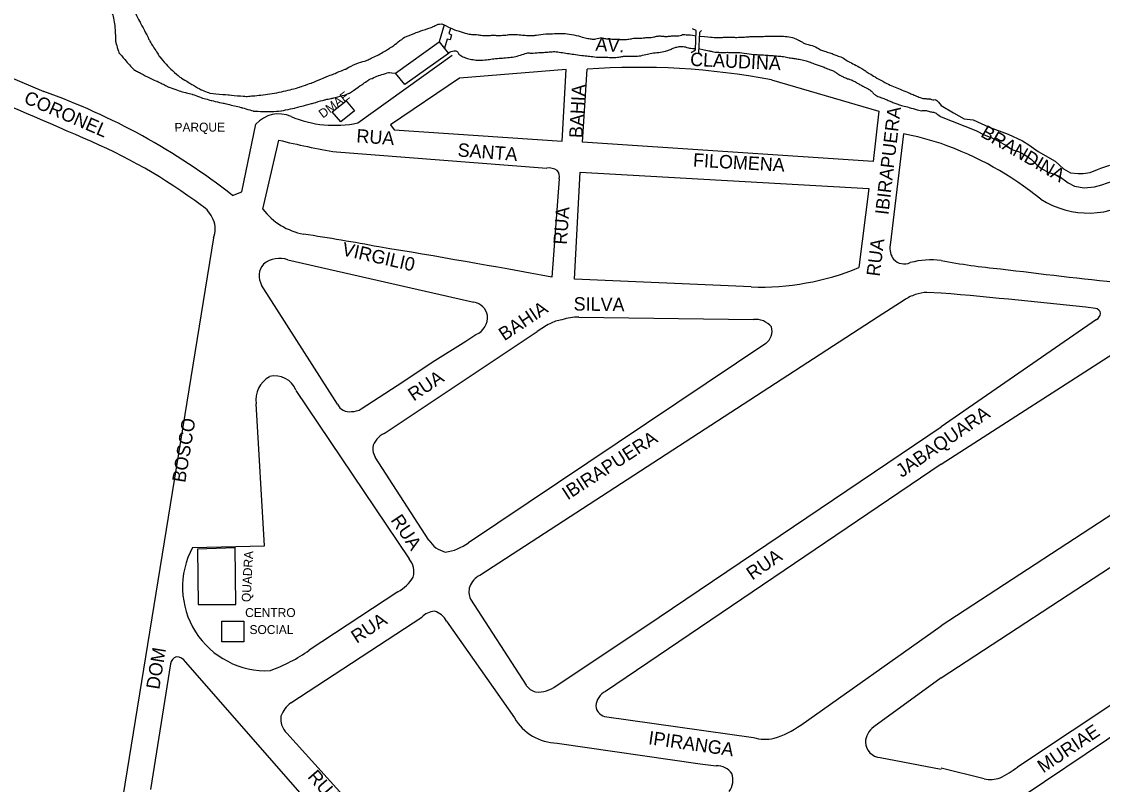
# Model space of a CAD drawing. Extents: x 325709 to 364434, y 7573432 to 7597073.
# Drawn here: x 341270.3 to 341753.5, y 7589108.8 to 7589450 of the extents above; entities that cross this region are included whole.
import ezdxf

# ---------------------------------------------------------------- set-up
doc = ezdxf.new("R2010")
doc.units = 0
for name, color, linetype in [('EDIFEXISTENT', 7, 'Continuous'), ('EDIFIDENTIF', 7, 'Continuous'), ('EDIFOBRAEXIS', 7, 'Continuous'), ('LOGRADOURO', 7, 'Continuous'), ('LOGRADOURO_TEXTO', 7, 'Continuous')]:
    doc.layers.add(name, color=color, linetype=linetype)

msp = doc.modelspace()

# ---------------------------------------------------------------- linework, layer by layer
at = {"layer": 'EDIFEXISTENT'}
for p, q in [((341459.12, 7589448.63), (341456.95, 7589440.9)), ((341461.98, 7589446.97), (341461.32, 7589444.71)), ((341571.87, 7589446.03), (341570.23, 7589446.81)), ((341571.58, 7589437.34), (341571.87, 7589446.03)), ((341573.34, 7589445.08), (341572.87, 7589436.16)), ((341574.25, 7589445.99), (341573.34, 7589445.08)), ((341437.48, 7589426.89), (341456.95, 7589440.9)), ((341456.95, 7589440.9), (341461.08, 7589435.79)), ((341460.49, 7589442.2), (341459.41, 7589438.18)), ((341461.83, 7589441.82), (341460.49, 7589442.2)), ((341461.32, 7589444.71), (341462.54, 7589444.13)), ((341462.54, 7589444.13), (341461.83, 7589441.82)), ((341461.08, 7589435.79), (341441.64, 7589421.88)), ((341569.68, 7589436.14), (341571.58, 7589437.34)), ((341572.87, 7589436.16), (341573.89, 7589435.5)), ((341441.64, 7589421.88), (341437.48, 7589426.89)), ((341409.18, 7589409.69), (341415.32, 7589414.6)), ((341415.32, 7589414.6), (341419.03, 7589410.15)), ((341412.99, 7589405.12), (341409.18, 7589409.69)), ((341419.03, 7589410.15), (341412.99, 7589405.12)), ((341348.91, 7589214.16), (341365.71, 7589214.72)), ((341348.91, 7589214.16), (341349.21, 7589189.21)), ((341366.11, 7589189.22), (341365.71, 7589214.72)), ((341349.21, 7589189.21), (341366.11, 7589189.22)), ((341359.75, 7589181.77), (341369.54, 7589181.77)), ((341359.79, 7589172.58), (341359.75, 7589181.77)), ((341369.54, 7589181.77), (341369.54, 7589172.58)), ((341369.54, 7589172.58), (341359.79, 7589172.58))]:
    msp.add_line(p, q, dxfattribs=at)
at = {"layer": 'EDIFOBRAEXIS'}
msp.add_line((341458.18, 7589449.06), (341459.12, 7589448.63), dxfattribs=at)
for points in [[(341681.39, 7589412.42), (341686.97, 7589409.25), (341691.71, 7589406.46), (341695.78, 7589406.02), (341702.86, 7589402.83), (341711.36, 7589399.68), (341717.73, 7589396.6), (341720.55, 7589394.9), (341724.75, 7589391.95), (341732.33, 7589387.62), (341736.13, 7589384.11), (341739.3, 7589382.31), (341742.74, 7589382.02), (341744.9, 7589382.05), (341748.1, 7589382.49), (341751.28, 7589383.83), (341752.78, 7589384.45), (341756.9, 7589385.85)], [(341681.39, 7589407.44), (341696.93, 7589401.26), (341700.69, 7589399.37), (341704.09, 7589397.96), (341706.52, 7589396.75), (341710.74, 7589394.46), (341713.05, 7589392.86), (341716.67, 7589391.55), (341719.28, 7589390.08), (341721.74, 7589388.26), (341724.26, 7589385.95), (341726.49, 7589384.14), (341729.33, 7589382.63), (341732.01, 7589381.72), (341734.19, 7589380.8), (341738.16, 7589377.9), (341741, 7589376.41), (341745.38, 7589375.62), (341750, 7589376.14), (341753.27, 7589376.96), (341758.26, 7589378.83)]]:
    msp.add_lwpolyline(points, dxfattribs=at)
for points in [[(341259.39, 7589501.91), (341260.76, 7589500.02), (341260.76, 7589500.02), (341262.3, 7589498.38), (341262.3, 7589498.38), (341264.97, 7589496.47), (341264.97, 7589496.47), (341264.97, 7589496.47), (341268.94, 7589492.69), (341268.94, 7589492.69), (341271.12, 7589490.21), (341271.12, 7589490.21), (341273.75, 7589488.57), (341273.75, 7589488.57), (341273.75, 7589488.57), (341273.75, 7589488.57), (341275.7, 7589487.06), (341275.7, 7589487.06), (341280.23, 7589484.74), (341280.23, 7589484.74), (341284.59, 7589481.76), (341284.59, 7589481.76), (341284.59, 7589481.76), (341287.99, 7589478.4), (341287.99, 7589478.4), (341292.37, 7589474.03), (341292.37, 7589474.03), (341295.79, 7589471.1), (341295.79, 7589471.1), (341300.55, 7589468.13), (341300.55, 7589468.13), (341300.55, 7589468.13), (341300.55, 7589468.13), (341304.66, 7589464.09), (341304.66, 7589464.09), (341307.63, 7589458.93), (341307.63, 7589458.93), (341309.05, 7589456.48), (341309.05, 7589456.48), (341310.8, 7589453.62), (341310.8, 7589453.62), (341311.85, 7589449.63), (341312.03, 7589446.59), (341312.03, 7589446.59), (341312.29, 7589440.84), (341312.29, 7589440.84), (341313.79, 7589436.03), (341313.79, 7589436.03), (341313.79, 7589436.03), (341317.6, 7589431.63), (341317.6, 7589431.63), (341317.6, 7589431.63), (341320.41, 7589428.52), (341320.41, 7589428.52), (341322.94, 7589427.21), (341322.94, 7589427.21), (341327.96, 7589424.46), (341331.38, 7589423.07), (341331.38, 7589423.07), (341331.38, 7589423.07), (341332.9, 7589422.32), (341335.4, 7589421.01), (341335.4, 7589421.01), (341335.4, 7589421.01), (341335.4, 7589421.01), (341339.43, 7589419.45), (341342.09, 7589418.59), (341342.09, 7589418.59), (341346.62, 7589417.49), (341346.62, 7589417.49), (341346.62, 7589417.49), (341346.62, 7589417.49), (341351.27, 7589415.77), (341351.27, 7589415.77), (341351.27, 7589415.77), (341355.12, 7589414.72), (341355.12, 7589414.72), (341355.12, 7589414.72), (341360.49, 7589413.49), (341360.49, 7589413.49), (341360.49, 7589413.49), (341368.89, 7589411.48), (341368.89, 7589411.48), (341368.89, 7589411.48), (341373.9, 7589410), (341373.9, 7589410), (341373.9, 7589410), (341373.9, 7589410), (341379.9, 7589409.58), (341386.33, 7589410.09), (341386.33, 7589410.09), (341386.33, 7589410.09), (341386.33, 7589410.09), (341392.45, 7589411.35), (341392.45, 7589411.35), (341392.45, 7589411.35), (341392.45, 7589411.35), (341400.07, 7589413.35), (341400.07, 7589413.35), (341400.07, 7589413.35), (341400.07, 7589413.35), (341405.73, 7589415.04), (341405.73, 7589415.04), (341409.03, 7589415.68), (341409.03, 7589415.68), (341414.04, 7589416.9), (341416.85, 7589417.99), (341416.85, 7589417.99), (341422.47, 7589421.86), (341422.47, 7589421.86), (341422.47, 7589421.86), (341425.62, 7589424.06), (341425.62, 7589424.06), (341425.62, 7589424.06), (341429.76, 7589425.83), (341429.76, 7589425.83), (341429.76, 7589425.83), (341434.44, 7589427.26), (341434.44, 7589427.26), (341434.44, 7589427.26), (341437.48, 7589426.89)], [(341274.39, 7589501.91), (341276.14, 7589500.21), (341276.14, 7589500.21), (341276.14, 7589500.21), (341280.29, 7589497.87), (341280.29, 7589497.87), (341280.29, 7589497.87), (341283.31, 7589496.55), (341285.96, 7589494.83), (341285.96, 7589494.83), (341285.96, 7589494.83), (341285.96, 7589494.83), (341289.4, 7589492), (341289.4, 7589492), (341289.4, 7589492), (341292.42, 7589488.51), (341292.42, 7589488.51), (341292.42, 7589488.51), (341294.73, 7589485.06), (341296.27, 7589483.7), (341299.01, 7589480.76), (341301.58, 7589477.34), (341301.58, 7589477.34), (341301.58, 7589477.34), (341305.33, 7589473.55), (341305.33, 7589473.55), (341309.07, 7589469.96), (341309.07, 7589469.96), (341309.07, 7589469.96), (341309.07, 7589469.96), (341313.75, 7589466.06), (341313.75, 7589466.06), (341313.75, 7589466.06), (341316.04, 7589462.87), (341316.04, 7589462.87), (341318.56, 7589458.42), (341318.56, 7589458.42), (341318.56, 7589458.42), (341321.65, 7589452.72), (341321.65, 7589452.72), (341323.53, 7589449.12), (341323.53, 7589449.12), (341326.73, 7589443.07), (341326.73, 7589443.07), (341327.67, 7589441.04), (341327.67, 7589441.04), (341331.96, 7589434.28), (341331.96, 7589434.28), (341331.96, 7589434.28), (341336.17, 7589429.42), (341336.17, 7589429.42), (341341.07, 7589425.15), (341341.07, 7589425.15), (341345.53, 7589422.42), (341345.53, 7589422.42), (341350.45, 7589419.53), (341350.45, 7589419.53), (341354.46, 7589417.99), (341354.46, 7589417.99), (341354.46, 7589417.99), (341354.46, 7589417.99), (341362.85, 7589417.19), (341362.85, 7589417.19), (341362.85, 7589417.19), (341370.65, 7589416.53), (341370.65, 7589416.53), (341378.12, 7589417.14), (341386.43, 7589418.47), (341394.49, 7589420.66), (341394.49, 7589420.66), (341399.93, 7589422.56), (341399.93, 7589422.56), (341399.93, 7589422.56), (341405.63, 7589424.98), (341409.51, 7589426.48), (341409.51, 7589426.48), (341415.05, 7589428.74), (341415.05, 7589428.74), (341415.05, 7589428.74), (341419.84, 7589431.41), (341424.24, 7589432.52), (341424.24, 7589432.52), (341424.24, 7589432.52), (341424.24, 7589432.52), (341424.24, 7589432.52), (341429.94, 7589435.12), (341435.08, 7589438.27), (341435.08, 7589438.27), (341437.34, 7589439.9), (341437.34, 7589439.9), (341437.34, 7589439.9), (341441.54, 7589443.06), (341441.54, 7589443.06), (341441.54, 7589443.06), (341447.74, 7589445.48), (341447.74, 7589445.48), (341453.92, 7589447.59), (341453.92, 7589447.59), (341453.92, 7589447.59), (341456.37, 7589448.83), (341456.37, 7589448.83), (341458.18, 7589449.06)], [(341459.12, 7589448.63), (341461.98, 7589446.97), (341465.4, 7589445.86), (341466.59, 7589445.4), (341468.75, 7589444.8), (341469.86, 7589444.54), (341470.75, 7589444.29), (341473.03, 7589444.24), (341474.22, 7589444.14), (341476.1, 7589443.79), (341478.96, 7589443.74), (341480.18, 7589443.9), (341482.58, 7589443.88), (341484.46, 7589443.75), (341487.63, 7589444.08), (341488.92, 7589444.26), (341489.75, 7589444.37), (341492.85, 7589444.09), (341495.56, 7589443.89), (341497.41, 7589443.67), (341499.13, 7589443.85), (341499.81, 7589443.82), (341504.83, 7589444.61), (341508.76, 7589444.59), (341511.47, 7589444.7), (341514.91, 7589444.58), (341519.53, 7589443.54), (341522.34, 7589442.66), (341524.42, 7589442.26), (341526.4, 7589442.11), (341526.85, 7589442.23), (341528.27, 7589442.69), (341529.76, 7589442.8), (341531.03, 7589442.37), (341533.77, 7589442.22), (341535.69, 7589442.12), (341537.04, 7589442.09), (341539.27, 7589442), (341542.13, 7589442.08), (341542.92, 7589442.36), (341543.52, 7589442.64), (341546.31, 7589442.59), (341547.58, 7589442.59), (341548.72, 7589442.87), (341550.87, 7589442.82), (341551.63, 7589442.9), (341552.87, 7589443.13), (341554.52, 7589443.59), (341556.24, 7589443.59), (341557.69, 7589443.34), (341559.61, 7589443.39), (341561.28, 7589443.65), (341563.41, 7589443.67), (341564.78, 7589443.6), (341565.72, 7589444.34), (341566.71, 7589444.21), (341568.1, 7589444.03), (341569.14, 7589444.09), (341571.82, 7589443.68)], [(341573.26, 7589443.53), (341576.89, 7589443.39), (341579.1, 7589442.86), (341582.29, 7589442.89), (341584.95, 7589443.04), (341585.66, 7589443.12), (341587.94, 7589443.05), (341589.89, 7589442.9), (341593.19, 7589443.08), (341594.93, 7589443.21), (341596.99, 7589443.34), (341597.37, 7589443.36), (341600.46, 7589443.34), (341603.45, 7589443.47), (341604.87, 7589443.4), (341608.13, 7589443.48), (341610.79, 7589443.48), (341614.27, 7589443.28), (341617.31, 7589442.05), (341619.01, 7589440.88), (341619.69, 7589440.63), (341620.86, 7589439.92), (341624.71, 7589439.19), (341627.25, 7589437.42), (341628.54, 7589437.04), (341631.2, 7589436.13), (341633.13, 7589435.53), (341634.62, 7589434.8), (341637.31, 7589434.04), (341639.24, 7589432.44), (341641.9, 7589431.23), (341644.94, 7589429.56), (341647.05, 7589428.35), (341648.04, 7589427.51), (341650.47, 7589426.15), (341653.31, 7589424.33), (341657.24, 7589422.23), (341660.16, 7589420.92), (341663, 7589419.78), (341666.6, 7589418.29), (341668.32, 7589417.56), (341670.27, 7589416.72), (341672.73, 7589415.69), (341673.87, 7589415.59), (341674.25, 7589415.61), (341674.88, 7589415.54), (341675.8, 7589415.36), (341676.23, 7589415.39), (341676.63, 7589415.44), (341677.64, 7589414.88), (341678.6, 7589415.18), (341679.44, 7589415.05), (341681.39, 7589412.42)], [(341461.08, 7589435.79), (341461.36, 7589436.37), (341462.96, 7589436.96), (341465.01, 7589437.01), (341465.52, 7589435.64), (341466.1, 7589435.11), (341467.09, 7589434.43), (341468.05, 7589434.05), (341469.35, 7589433.57), (341472.18, 7589432.92), (341474.62, 7589432.67), (341478.34, 7589432.92), (341480.55, 7589433.33), (341483.86, 7589433.59), (341486.57, 7589433.82), (341489.89, 7589434.05), (341492.45, 7589434.74), (341495.82, 7589435.78), (341496.53, 7589436.14), (341497.85, 7589435.79), (341501.8, 7589436.15), (341504.16, 7589436.28), (341506.92, 7589436.53), (341509.27, 7589436.64), (341511.96, 7589436.11), (341515.13, 7589435.66), (341517.59, 7589435.3), (341521.95, 7589434.73), (341523.97, 7589434.58), (341527.34, 7589434.08), (341530.31, 7589434.08), (341533.1, 7589434.01), (341535.43, 7589433.96), (341536.54, 7589434.06), (341538.87, 7589434.37), (341539.94, 7589434.65), (341543.71, 7589434.58), (341546.24, 7589434.48), (341549.59, 7589435.32), (341551.82, 7589436.01), (341555.11, 7589436.11), (341558.4, 7589436.78), (341559.92, 7589437.31), (341561.57, 7589438.12), (341563.24, 7589438.68), (341565.19, 7589438.99), (341566.08, 7589438.86), (341567.12, 7589438.69), (341568.23, 7589438.26), (341569.65, 7589438.01), (341571.6, 7589437.96)], [(341572.97, 7589437.97), (341577.28, 7589436.98), (341577.66, 7589436.98), (341579.21, 7589436.45), (341582.96, 7589436.17), (341585.36, 7589436.28), (341586.43, 7589436.25), (341586.86, 7589436.23), (341587.8, 7589436.21), (341589.09, 7589436.18), (341591.85, 7589436.21), (341597.22, 7589435.33), (341598.97, 7589435.23), (341602.19, 7589435.11), (341604.52, 7589434.86), (341606.19, 7589434.78), (341607.74, 7589434.68), (341609.21, 7589434.53), (341610.15, 7589434.46), (341611.67, 7589434.23), (341612.93, 7589433.96), (341614.13, 7589433.7), (341615.06, 7589433.63), (341616.03, 7589433.45), (341617.75, 7589433.23), (341620.77, 7589432.52), (341622.13, 7589432.14), (341624.87, 7589431.08), (341626.22, 7589430.53), (341628.4, 7589429.97), (341629.69, 7589429.24), (341632.76, 7589428.08), (341633.59, 7589427.8), (341634.58, 7589427.14), (341636.13, 7589425.95), (341637.22, 7589425.5), (341639.3, 7589424.49), (341639.73, 7589424.41), (341641.3, 7589423.93), (341641.88, 7589423.66), (341643.63, 7589422.77), (341644.88, 7589421.84), (341645.97, 7589421.46), (341646.83, 7589420.93), (341648.2, 7589420.19), (341649.31, 7589419.61), (341649.82, 7589419.28), (341650.68, 7589418.62), (341651.62, 7589417.18), (341652.99, 7589416.6), (341655.3, 7589415.77), (341657.4, 7589414.93), (341659.05, 7589414.18), (341659.51, 7589413.95), (341661.74, 7589413.14), (341663.03, 7589412.64), (341665.44, 7589412.13), (341668.86, 7589411.07), (341672.59, 7589410.04), (341672.84, 7589410.24), (341674.61, 7589410.34), (341676.84, 7589409.59), (341678.24, 7589409.51), (341679.15, 7589409.06), (341679.97, 7589408.45), (341681.39, 7589407.44)]]:
    msp.add_open_spline(points, degree=3, dxfattribs=at)
at = {"layer": 'LOGRADOURO'}
for p, q in [((341232.32, 7589438.92), (341280.15, 7589418.72)), ((341420.6, 7589404.69), (341462.83, 7589434.92)), ((341511.93, 7589396.49), (341513.67, 7589428.65)), ((341521.06, 7589396.07), (341523.1, 7589428.69)), ((341605.55, 7589423.94), (341653.61, 7589409.93)), ((341653.61, 7589409.93), (341650.97, 7589387.5)), ((341368.75, 7589373.86), (341375.04, 7589404.11)), ((341436.81, 7589401.57), (341511.93, 7589396.49)), ((341378.17, 7589366.1), (341385.26, 7589397.01)), ((341664.53, 7589399.83), (341658.58, 7589350.04)), ((341650.97, 7589387.5), (341521.06, 7589396.07)), ((341411.04, 7589391.69), (341505.11, 7589384.52)), ((341517.4, 7589334.8), (341519.93, 7589382.63)), ((341519.93, 7589382.63), (341649.09, 7589375.32)), ((341510.66, 7589379.72), (341507.35, 7589335.72)), ((341364.58, 7589372.22), (341368.75, 7589373.86)), ((341649.09, 7589375.32), (341644.65, 7589339.96)), ((341356.01, 7589353.22), (341304.02, 7589032.97)), ((341389.34, 7589343.45), (341472.51, 7589324.51)), ((341596.49, 7589331.31), (341517.4, 7589334.8)), ((341411.53, 7589278.94), (341377.58, 7589332.14)), ((341664.87, 7589325.42), (341653.25, 7589317.88)), ((341681.39, 7589328.59), (341675.08, 7589328.83)), ((341653.25, 7589317.88), (341475.19, 7589202.29)), ((341519.47, 7589317.85), (341597.44, 7589316.71)), ((341750.9, 7589316.78), (341681.39, 7589268.8)), ((341432.43, 7589265.72), (341500.84, 7589311.38)), ((341681.39, 7589252.09), (341774.35, 7589311.83)), ((341603.02, 7589306.06), (341470.01, 7589216.91)), ((341392.91, 7589285.07), (341443.49, 7589209.75)), ((341378.84, 7589215.59), (341375.18, 7589278.96)), ((341452.36, 7589218.07), (341428.34, 7589255.18)), ((341681.39, 7589252.09), (341531.35, 7589150.43)), ((341346.69, 7589214.81), (341378.84, 7589215.59)), ((341681.39, 7589156.49), (341769.02, 7589213.81)), ((341438.54, 7589194.91), (341398.9, 7589168.87)), ((341471.03, 7589191.68), (341495.82, 7589153.12)), ((341390.65, 7589145.31), (341449.16, 7589183.62)), ((341460.27, 7589181.77), (341490.58, 7589138.54)), ((341618.61, 7589135.35), (341681.39, 7589179.75)), ((341797.34, 7589170.9), (341715.55, 7589116.52)), ((341336.85, 7589162.7), (341327.87, 7589106.6)), ((341485.23, 7589001.91), (341343.57, 7589163.59)), ((341709.18, 7589097.81), (341803.5, 7589161.17)), ((341681.39, 7589156.49), (341651.25, 7589134.52)), ((341530.89, 7589139.22), (341597.52, 7589129.79)), ((341492.91, 7589016.39), (341388.89, 7589131.76)), ((341654.2, 7589120.85), (341681.39, 7589115.63)), ((341700.71, 7589111.35), (341681.39, 7589116.06))]:
    msp.add_line(p, q, dxfattribs=at)
for points in [[(341513.67, 7589428.65), (341466.05, 7589424.76), (341435.18, 7589403.84), (341436.81, 7589401.57)], [(341422.11, 7589276.78), (341438.17, 7589287.22), (341455, 7589298.45), (341468.81, 7589307.05), (341473.41, 7589310.07)], [(341857.14, 7589296.5), (341772.78, 7589239.38), (341681.39, 7589179.75)], [(341509.2, 7589152.92), (341549.38, 7589179.54), (341681.39, 7589268.8)], [(341509.7, 7589127.26), (341573.68, 7589118.06), (341580.86, 7589117.07)]]:
    msp.add_lwpolyline(points, dxfattribs=at)
for centre, radius, start, end in [((340398.4, 7587355.56), 2231.64, 66.2276, 69.49812), ((341546.2, 7589111.11), 318.42, 79.2578, 94.1598), ((341179.68, 7589136.36), 299.7, 51.9066, 70.4132), ((341747.17, 7589403.89), 39.53, 237.4615, 14.2569), ((341385.25, 7589395.11), 13.62, 66.3329, 138.5901), ((341410.23, 7589453.47), 49.87, 246.9603, 281.9964), ((341202.13, 7589168.99), 248.12, 53.2023, 67.2738), ((341463.8, 7589712.82), 325.44, 256.0343, 260.6704), ((341634.17, 7589248.95), 153.91, 72.1317, 78.6231), ((341632.79, 7589256.16), 147.51, 50.8547, 70.7628), ((341505.81, 7589376.99), 7.56, 58.3089, 95.2873), ((341506.63, 7589380.72), 4.15, 346.1006, 40.6113), ((341344.2, 7589357.03), 12.5, 20.6481, 58.3989), ((341401.85, 7589384.24), 29.83, 217.4509, 259.3637), ((341346.79, 7589357.2), 10.04, 336.6327, 24.9217), ((341254.77, 7588414.16), 951.35, 79.38539, 81.44203), ((340781.71, 7585410.03), 3992.19, 79.52742, 80.65421), ((341667.08, 7589348.77), 8.6, 171.5136, 216.2991), ((341385.55, 7589333.05), 11.07, 69.9395, 130.0386), ((341664.93, 7589348.15), 6.54, 223.1259, 294.2983), ((341384.33, 7589336.26), 7.91, 138.3057, 211.3801), ((341600.4, 7589447.97), 116.72, 268.0826, 292.2823), ((341676.62, 7589310.12), 33.31, 81.7714, 105.6907), ((341738.15, 7589656.5), 318.51, 259.7359, 264.5652), ((342073.91, 7592253.63), 2937.09, 262.84287, 263.91338), ((341470.97, 7589316.82), 7.84, 12.7755, 78.6808), ((341676.67, 7589307.89), 21.13, 108.7441, 123.9497), ((341675.01, 7589314.31), 14.52, 89.7404, 110.6733), ((341438.41, 7586530.01), 2809.1, 83.6241, 85.03789), ((341750.09, 7589319.09), 2.66, 7.0511, 83.9213), ((341749.2, 7589319.91), 3.56, 298.5766, 352.1447), ((341470.26, 7589317.85), 8.4, 292.0606, 4.8548), ((341522.84, 7589282.2), 36.54, 116.7776, 127.0184), ((341514.12, 7589300.49), 16.29, 98.0248, 118.3809), ((341519.26, 7589294.81), 23.04, 89.4701, 108.773), ((341598.46, 7589307.54), 9.23, 39.8404, 96.3089), ((341598.87, 7589311.61), 6.93, 306.8006, 15.4112), ((341387.12, 7589280.74), 12.07, 120.0858, 188.4636), ((341383.59, 7589281.53), 9.98, 20.7876, 104.5919), ((341416.77, 7589281.17), 5.7, 203.0321, 280.6946), ((341418.03, 7589283.04), 7.47, 268.4784, 303.0983), ((341435.69, 7589257.73), 8.63, 112.238, 168.5986), ((341435.33, 7589259.27), 8.1, 178.8472, 210.3598), ((341462.73, 7589224.61), 12.26, 212.2364, 255.7321), ((341379.59, 7589197.05), 37.38, 151.642, 272.9168), ((341457.01, 7589234.11), 21.56, 277.1841, 307.065), ((341436.58, 7589203.87), 9.07, 345.1078, 40.3705), ((341429.08, 7589211.42), 19.03, 299.8191, 328.7457), ((341479.05, 7589194.21), 8.96, 115.477, 159.5977), ((341477.36, 7589194.94), 7.12, 160.4086, 207.2695), ((341455.61, 7589177.17), 9.12, 94.8931, 134.9883), ((341452.4, 7589177.77), 8.83, 26.9285, 74.0593), ((341341.04, 7589161.96), 4.25, 112.6506, 169.9664), ((341339.58, 7589161.27), 4.61, 30.1894, 92.2542), ((341356.37, 7589228.59), 73.31, 290.0408, 305.4578), ((341502.21, 7589157.79), 7.92, 216.1862, 254.2771), ((341501.04, 7589163.49), 13.36, 265.8215, 307.6914), ((341535, 7589143.27), 8.03, 117.0335, 175.5669), ((341398.46, 7589134.88), 13.03, 126.8147, 160.017), ((341532.27, 7589144.34), 5.3, 184.7848, 254.8919), ((341394.47, 7589137.99), 8.36, 170.7537, 228.0978), ((341510.3, 7589150.13), 22.88, 210.4435, 268.4817), ((341596.58, 7589165.21), 37.11, 285.8115, 306.4238), ((341656.45, 7589127.28), 8.91, 125.6879, 177.7731), ((341602.58, 7589145.41), 16.42, 252.031, 284.4872), ((341654.61, 7589127.91), 7.07, 182.2937, 266.6817), ((341581.31, 7589109.12), 7.97, 34.4825, 93.2134), ((341685.95, 7589155.72), 49.11, 296.3217, 307.0632), ((341579, 7589110.87), 9.3, 325.5785, 17.2864), ((341703.61, 7589123.89), 12.87, 256.9652, 288.6437)]:
    msp.add_arc(centre, radius, start, end, dxfattribs=at)

# ---------------------------------------------------------------- texts
at = {"layer": 'EDIFIDENTIF'}
for s, rotation, p in [('DMAE', 37.3229, (341404.98, 7589406.58)), ('PARQUE', 0.3755, (341338.63, 7589400.7)), ('QUADRA', 86.9939, (341372.62, 7589190.27))]:
    msp.add_text(s, height=4, rotation=rotation, dxfattribs=at).set_placement(p)
for s, p in [('CENTRO ', (341370.19, 7589183.66)), ('SOCIAL', (341372.16, 7589176.05))]:
    msp.add_text(s, height=4, dxfattribs=at).set_placement(p)
at = {"layer": 'LOGRADOURO_TEXTO'}
for s, rotation, p in [('AV.', 356.1336, (341526.71, 7589437.05)), ('CLAUDINA', 357.2026, (341569.07, 7589430.24)), ('BAHIA', 86.9067, (341521.03, 7589397.8)), ('CORONEL', 336.5798, (341270.83, 7589413.8)), ('IBIRAPUERA', 83.2813, (341657.78, 7589363.34)), ('RUA', 355.6378, (341419.78, 7589396.01)), ('BRANDINA', 329.796, (341698.66, 7589398.8)), ('SANTA', 355.6031, (341465.05, 7589389.7)), ('FILOMENA', 356.7635, (341570.35, 7589385.17)), ('RUA', 85.699, (341513.97, 7589350.09)), ('VIRGILI0', 347.173, (341413.14, 7589345.57)), ('RUA', 82.8487, (341653.92, 7589335.8)), ('SILVA', 359.1661, (341517.04, 7589320.77)), ('BAHIA', 33.7163, (341486.1, 7589306.98)), ('RUA', 33.7163, (341445.58, 7589280)), ('JABAQUARA', 34.6148, (341663.8, 7589245.83)), ('BOSCO', 80.7785, (341343.39, 7589243.53)), ('IBIRAPUERA', 32.9889, (341514.4, 7589235.79)), ('RUA', 303.8817, (341435.05, 7589227.02)), ('RUA', 34.6148, (341596.96, 7589199.95)), ('RUA', 33.2907, (341420.09, 7589171.66)), ('DOM', 80.7785, (341331.8, 7589151.03)), ('MURIAE', 33.8909, (341727.04, 7589113.68)), ('IPIRANGA', 351.8115, (341550.24, 7589126.82)), ('RUA', 311.2243, (341397.79, 7589112.03))]:
    msp.add_text(s, height=6, rotation=rotation, dxfattribs=at).set_placement(p)

doc.saveas('drawing.dxf')
